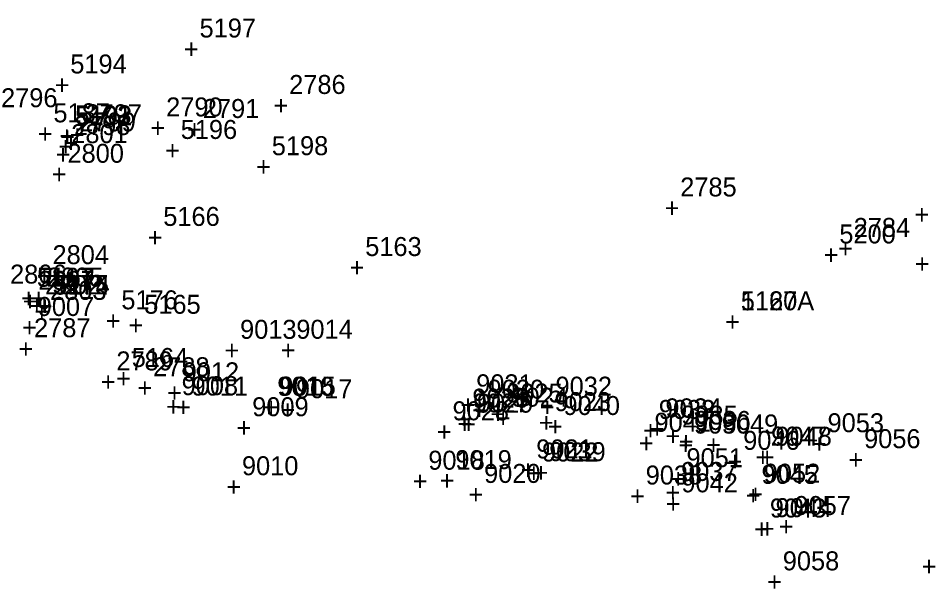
# Model space of a CAD drawing. Extents: x 1136220 to 1137808, y 528804 to 531215.
# Drawn here: x 1136787.3 to 1136907.4, y 529537.5 to 529612.7 of the extents above; entities that cross this region are included whole.
import ezdxf

# ---------------------------------------------------------------- set-up
doc = ezdxf.new("R2010")
doc.units = 0
for name, color, linetype in [('S_Curb_Type_3', 7, 'Continuous'), ('S_Drainage_CB', 7, 'Continuous'), ('S_Drainage_Culvert_Top', 7, 'Continuous'), ('S_Drainage_Invert', 7, 'Continuous'), ('S_Drainage_Sump', 7, 'Continuous'), ('S_Fencing_StockadePostPlank', 7, 'Continuous'), ('S_Ground_Elevation', 7, 'Continuous'), ('S_Railroad_Signal', 7, 'Continuous'), ('S_Railroad_Tracks', 7, 'Continuous'), ('S_RetWall_Top', 7, 'Continuous'), ('S_Roadway_Centerline', 7, 'Continuous'), ('S_Roadway_Drive_Gravel', 7, 'Continuous'), ('S_Roadway_Drive_Paved', 7, 'Continuous'), ('S_Roadway_Edge_Pavement', 7, 'Continuous'), ('S_Trees_Bush', 7, 'Continuous'), ('S_Trees_Bush_Line', 7, 'Continuous'), ('S_Trees_Decid_NonPay', 7, 'Continuous'), ('S_Trees_Decid_Pay', 7, 'Continuous'), ('S_Utilities_Gas_Gate', 7, 'Continuous'), ('S_Utilities_GuyWire3', 7, 'Continuous'), ('S_Utilities_Pole_Joint', 7, 'Continuous')]:
    doc.layers.add(name, color=color, linetype=linetype)

msp = doc.modelspace()

# ---------------------------------------------------------------- texts
at = {"layer": 'S_Curb_Type_3'}
for s, p in [('2796', (1136785.08, 529600.96)), ('2797', (1136796.2, 529598.84)), ('+', (1136794.14, 529596.09))]:
    msp.add_text(s, height=2.5, dxfattribs=at).set_placement(p)
at = {"layer": 'S_Drainage_CB'}
for s, p in [('2798', (1136794.68, 529597.3)), ('+', (1136792.62, 529594.55)), ('2802', (1136790.88, 529576.31)), ('+', (1136788.82, 529573.56))]:
    msp.add_text(s, height=2.5, dxfattribs=at).set_placement(p)
at = {"layer": 'S_Drainage_Culvert_Top'}
for s, p in [('5194', (1136794.2, 529605.41)), ('+', (1136792.14, 529602.66)), ('5193', (1136794.83, 529598.71)), ('+', (1136792.77, 529595.96)), ('2800', (1136793.83, 529593.64)), ('+', (1136791.77, 529590.89)), ('2804', (1136791.86, 529580.28)), ('2806', (1136786.27, 529577.72)), ('+', (1136789.8, 529577.53)), ('5175', (1136791.87, 529576.33)), ('5176', (1136800.93, 529574.33)), ('+', (1136789.81, 529573.58)), ('+', (1136798.87, 529571.58))]:
    msp.add_text(s, height=2.5, dxfattribs=at).set_placement(p)
at = {"layer": 'S_Drainage_Invert'}
for s, p in [('5192', (1136794.91, 529598.58)), ('2801', (1136794.33, 529596.23)), ('+', (1136792.85, 529595.83)), ('+', (1136792.27, 529593.48)), ('2807', (1136789.98, 529576.9)), ('2805', (1136791.11, 529577.32)), ('5174', (1136791.96, 529576.26)), ('+', (1136789.05, 529574.57)), ('+', (1136787.92, 529574.15)), ('+', (1136789.9, 529573.51))]:
    msp.add_text(s, height=2.5, dxfattribs=at).set_placement(p)
at = {"layer": 'S_Drainage_Sump'}
for s, p in [('2799', (1136795.38, 529597.77)), ('+', (1136793.32, 529595.02)), ('2803', (1136791.53, 529575.57)), ('+', (1136789.47, 529572.82))]:
    msp.add_text(s, height=2.5, dxfattribs=at).set_placement(p)
at = {"layer": 'S_Fencing_StockadePostPlank'}
for s, p in [('9011', (1136810.18, 529562.96)), ('9016', (1136821.47, 529562.94)), ('+', (1136808.12, 529560.21)), ('+', (1136819.41, 529560.19)), ('9046', (1136882.86, 529555.81)), ('+', (1136880.8, 529553.06)), ('9045', (1136885.26, 529551.32)), ('+', (1136883.2, 529548.57))]:
    msp.add_text(s, height=2.5, dxfattribs=at).set_placement(p)
at = {"layer": 'S_Ground_Elevation'}
for s, p in [('9007', (1136789.91, 529573.45)), ('9013', (1136816.57, 529570.44)), ('9014', (1136823.98, 529570.45)), ('+', (1136787.85, 529570.7)), ('+', (1136814.51, 529567.69)), ('+', (1136821.92, 529567.7)), ('9012', (1136809.01, 529564.84)), ('9031', (1136847.68, 529563.26)), ('9015', (1136821.75, 529562.95)), ('9032', (1136858.13, 529562.95)), ('+', (1136806.95, 529562.09)), ('9027', (1136847.26, 529560.74)), ('9024', (1136852.32, 529561.5)), ('+', (1136819.69, 529560.2)), ('9028', (1136844.56, 529559.7)), ('+', (1136845.62, 529560.51)), ('+', (1136856.07, 529560.2)), ('9040', (1136859.18, 529560.4)), ('9033', (1136871.73, 529559.88)), ('9034', (1136872.6, 529560.09)), ('+', (1136850.26, 529558.75)), ('9035', (1136874.69, 529559.15)), ('9036', (1136876.41, 529558.43)), ('+', (1136845.19, 529557.99)), ('+', (1136857.12, 529557.65)), ('9041', (1136871.17, 529558.19)), ('9050', (1136876.37, 529557.95)), ('9049', (1136880.03, 529557.97)), ('+', (1136842.5, 529556.95)), ('+', (1136869.67, 529557.13)), ('+', (1136870.54, 529557.34)), ('+', (1136872.63, 529556.4)), ('9047', (1136886.53, 529556.36)), ('+', (1136869.11, 529555.44)), ('+', (1136874.31, 529555.2)), ('+', (1136874.35, 529555.68)), ('+', (1136877.97, 529555.22)), ('9021', (1136855.59, 529554.68)), ('9039', (1136857.3, 529554.32)), ('9051', (1136875.38, 529553.52)), ('+', (1136884.47, 529553.61)), ('9020', (1136848.72, 529551.45)), ('+', (1136853.53, 529551.93)), ('+', (1136855.24, 529551.57)), ('9038', (1136870.01, 529551.24)), ('9037', (1136874.67, 529551.71)), ('+', (1136873.32, 529550.77)), ('9042', (1136874.71, 529550.21)), ('+', (1136846.66, 529548.7)), ('+', (1136867.95, 529548.49)), ('+', (1136872.61, 529548.96)), ('+', (1136872.65, 529547.46)), ('9043', (1136886.37, 529546.89)), ('+', (1136884.31, 529544.14))]:
    msp.add_text(s, height=2.5, dxfattribs=at).set_placement(p)
at = {"layer": 'S_Railroad_Signal'}
for s, p in [('2786', (1136823.04, 529602.71)), ('+', (1136820.98, 529599.96)), ('2787', (1136789.43, 529570.65)), ('+', (1136787.37, 529567.9))]:
    msp.add_text(s, height=2.5, dxfattribs=at).set_placement(p)
at = {"layer": 'S_Railroad_Tracks'}
for s, p in [('2790', (1136806.83, 529599.75)), ('2791', (1136811.67, 529599.54)), ('+', (1136804.77, 529597)), ('+', (1136809.6, 529596.79)), ('2789', (1136800.27, 529566.28)), ('2788', (1136805.11, 529565.51)), ('+', (1136798.21, 529563.53)), ('+', (1136803.05, 529562.76))]:
    msp.add_text(s, height=2.5, dxfattribs=at).set_placement(p)
at = {"layer": 'S_RetWall_Top'}
for s, p in [('9025', (1136851.63, 529562.05)), ('9026', (1136847.17, 529561.37)), ('9023', (1136858, 529560.91)), ('+', (1136849.57, 529559.3)), ('+', (1136845.11, 529558.62)), ('+', (1136855.94, 529558.16)), ('9048', (1136887.1, 529556.35)), ('9022', (1136856.35, 529554.27)), ('+', (1136885.04, 529553.6)), ('+', (1136854.29, 529551.52)), ('9044', (1136887.12, 529546.94)), ('+', (1136885.06, 529544.19))]:
    msp.add_text(s, height=2.5, dxfattribs=at).set_placement(p)
at = {"layer": 'S_Roadway_Centerline'}
for s, p in [('5197', (1136811.23, 529610.15)), ('+', (1136809.17, 529607.4)), ('5166', (1136806.45, 529585.32)), ('+', (1136804.39, 529582.57)), ('5163', (1136833.06, 529581.35)), ('+', (1136831, 529578.6)), ('5160A', (1136882.54, 529574.2)), ('1127', (1136882.54, 529574.2)), ('5165', (1136803.94, 529573.74)), ('+', (1136801.87, 529570.99)), ('+', (1136880.48, 529571.45)), ('+', (1136880.48, 529571.45)), ('5164', (1136802.3, 529566.73)), ('+', (1136800.24, 529563.98))]:
    msp.add_text(s, height=2.5, dxfattribs=at).set_placement(p)
at = {"layer": 'S_Roadway_Drive_Gravel'}
for s, p in [('9017', (1136823.93, 529562.61)), ('+', (1136821.87, 529559.86)), ('9018', (1136841.37, 529553.19)), ('+', (1136839.31, 529550.44))]:
    msp.add_text(s, height=2.5, dxfattribs=at).set_placement(p)
at = {"layer": 'S_Roadway_Drive_Paved'}
for s, p in [('9056', (1136898.78, 529556.03)), ('+', (1136896.72, 529553.28)), ('9057', (1136889.61, 529547.22)), ('+', (1136887.55, 529544.47)), ('9058', (1136888.07, 529539.93)), ('+', (1136906.36, 529539.22)), ('+', (1136886.01, 529537.18))]:
    msp.add_text(s, height=2.5, dxfattribs=at).set_placement(p)
at = {"layer": 'S_Roadway_Edge_Pavement'}
for s, p in [('5187', (1136791.98, 529598.97)), ('5196', (1136808.75, 529596.78)), ('+', (1136789.92, 529596.22)), ('5198', (1136820.75, 529594.64)), ('+', (1136806.69, 529594.03)), ('+', (1136818.69, 529591.89)), ('5200', (1136895.52, 529583.01)), ('+', (1136893.45, 529580.26)), ('5167', (1136789.8, 529577.3)), ('+', (1136787.74, 529574.55))]:
    msp.add_text(s, height=2.5, dxfattribs=at).set_placement(p)
at = {"layer": 'S_Trees_Bush'}
for s, p in [('9019', (1136844.93, 529553.27)), ('9052', (1136885.56, 529551.48)), ('+', (1136842.86, 529550.52)), ('+', (1136883.5, 529548.73))]:
    msp.add_text(s, height=2.5, dxfattribs=at).set_placement(p)
at = {"layer": 'S_Trees_Bush_Line'}
for s, p in [('9008', (1136808.87, 529563.02)), ('+', (1136806.81, 529560.27)), ('9009', (1136818.17, 529560.24)), ('+', (1136816.11, 529557.49)), ('9010', (1136816.82, 529552.46)), ('+', (1136814.76, 529549.71))]:
    msp.add_text(s, height=2.5, dxfattribs=at).set_placement(p)
at = {"layer": 'S_Trees_Decid_NonPay'}
for s, p in [('9030', (1136849.19, 529562.55)), ('9029', (1136847.77, 529560.71)), ('+', (1136847.12, 529559.8)), ('+', (1136845.71, 529557.96))]:
    msp.add_text(s, height=2.5, dxfattribs=at).set_placement(p)
at = {"layer": 'S_Trees_Decid_Pay'}
for s, p in [('9053', (1136893.97, 529558.13)), ('+', (1136891.91, 529555.38))]:
    msp.add_text(s, height=2.5, dxfattribs=at).set_placement(p)
at = {"layer": 'S_Utilities_Gas_Gate'}
for s, p in [('2785', (1136874.56, 529589.2)), ('+', (1136872.5, 529586.45))]:
    msp.add_text(s, height=2.5, dxfattribs=at).set_placement(p)
at = {"layer": 'S_Utilities_GuyWire3'}
for s, p in [('+', (1136905.41, 529585.58)), ('2784', (1136897.41, 529583.87)), ('+', (1136895.35, 529581.12))]:
    msp.add_text(s, height=2.5, dxfattribs=at).set_placement(p)
at = {"layer": 'S_Utilities_Pole_Joint'}
msp.add_text('+', height=2.5, dxfattribs=at).set_placement((1136905.45, 529579.08))

doc.saveas('drawing.dxf')
